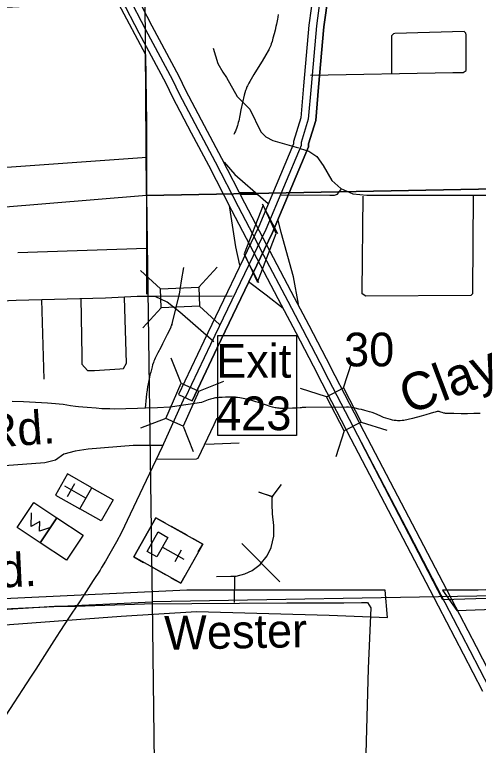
# Model space of a CAD drawing. Extents: x 2480962 to 2688785, y 277103 to 599240.
# Drawn here: x 2548298 to 2554490, y 404417 to 414174 of the extents above; entities that cross this region are included whole.
import ezdxf

# ---------------------------------------------------------------- set-up
doc = ezdxf.new("R2010")
doc.units = 0
for name, color, linetype in [('Bridges', 7, 'Continuous'), ('County Routes Highway Center Lines', 7, 'Continuous'), ('Culture', 7, 'Continuous'), ('Interstate Divided Highway Outline and Fill', 7, 'Continuous'), ('Interstate Highway Center Lines', 7, 'Continuous'), ('Interstate Ramps', 7, 'Continuous'), ('Lakes and Ponds Text', 7, 'Continuous'), ('Level 31', 7, 'Continuous'), ('Local Roads Improved', 7, 'Continuous'), ('Local Roads Paved', 7, 'Continuous'), ('Local Roads Related Text', 7, 'Continuous'), ('Narrow River Creek and Branch and Slough', 7, 'Continuous'), ('Roadshields County Roads', 7, 'Continuous'), ('Section Lines', 7, 'Continuous'), ('Section Numbers', 7, 'Continuous'), ('State Routes Highway Center Lines', 7, 'Continuous'), ('Township and Range lines', 7, 'Continuous'), ('Uninventoried Roads and Features', 7, 'Continuous')]:
    doc.layers.add(name, color=color, linetype=linetype)

msp = doc.modelspace()

# ---------------------------------------------------------------- linework, layer by layer
at = {"layer": 'Bridges'}
for p, q in [((2551616.032, 411628.767), (2551363.987, 410981.419)), ((2551601.094, 411648.438), (2551806.313, 411252.393)), ((2551790.604, 411250.275), (2551616.032, 411628.767)), ((2551538.559, 410602.927), (2551790.604, 411250.275)), ((2551363.684, 410972.708), (2551554.245, 410598.665)), ((2551363.987, 410981.419), (2551538.559, 410602.927)), ((2550755.714, 410535.701), (2551000.469, 410802.472)), ((2550244.187, 410513.687), (2549977.416, 410758.443)), ((2550255.194, 410257.923), (2550010.438, 409991.153)), ((2550766.721, 410279.938), (2551033.491, 410035.182)), ((2550520.808, 409251.232), (2550389.048, 409588.443)), ((2552688.251, 409188.843), (2552797.938, 409533.867)), ((2550755.294, 409148.507), (2551092.504, 409280.267)), ((2552460.897, 409071.175), (2552115.874, 409180.861)), ((2550315.357, 408782.261), (2549978.146, 408650.5)), ((2552923.588, 408734.134), (2553268.611, 408624.448)), ((2550549.843, 408679.535), (2550681.603, 408342.324)), ((2552696.234, 408616.466), (2552586.547, 408271.443))]:
    msp.add_line(p, q, dxfattribs=at)
for points in [[(2550244.187, 410513.687), (2550755.714, 410535.701), (2550766.721, 410279.938), (2550255.194, 410257.923)], [(2550315.357, 408782.261), (2550520.808, 409251.232), (2550755.294, 409148.507), (2550549.843, 408679.535)], [(2552688.251, 409188.843), (2552923.588, 408734.134), (2552696.234, 408616.466), (2552460.897, 409071.175)]]:
    msp.add_lwpolyline(points, close=True, dxfattribs=at)
at = {"layer": 'County Routes Highway Center Lines'}
for points in [[(2552103.363, 412390.475), (2552111.374, 412388.228), (2552223.592, 412352.318), (2552331.321, 412280.498), (2552416.607, 412159.303), (2552533.314, 411957.31), (2552654.51, 411854.069), (2552811.615, 411782.25), (2553000.142, 411764.295), (2554521.82, 411764.295), (2555792.13, 411764.295), (2556622.545, 411777.761), (2557125.282, 411795.716), (2557897.343, 411818.159), (2558359.682, 411831.626), (2559674.879, 411894.468), (2559926.248, 411889.979), (2561645.43, 411966.287), (2563378.079, 412047.085), (2563476.831, 412047.085), (2563480.746, 412047.302)], [(2550176.068, 410409.784), (2549935.342, 410408.956), (2549509.456, 410387.228), (2548318.714, 410356.807), (2547801.567, 410335.078), (2547240.962, 410313.349), (2546936.758, 410304.658), (2546641.245, 410295.966), (2546515.218, 410291.621), (2546350.078, 410317.695), (2546206.668, 410343.77), (2545911.155, 410456.76), (2545759.053, 410565.404), (2545459.194, 410826.151), (2545320.13, 410986.944), (2545185.411, 411073.86), (2545037.654, 411182.504), (2544929.01, 411234.654), (2544681.301, 411321.569), (2544642.189, 411338.952), (2544411.863, 411369.373), (2544194.574, 411369.373), (2541387.204, 411321.569)], [(2550955.704, 409803.793), (2550504.898, 410200.851), (2550334.097, 410333.695), (2550176.068, 410409.784)]]:
    msp.add_lwpolyline(points, dxfattribs=at)
at = {"layer": 'Culture'}
for p, q in [((2549003.671, 408042.818), (2548843.298, 407760.143)), ((2549329.835, 407857.772), (2549003.671, 408042.818)), ((2549249.649, 407716.435), (2548966.844, 407876.881)), ((2549004.604, 407740.485), (2549103.366, 407914.564)), ((2549169.462, 407575.097), (2549329.835, 407857.772)), ((2548843.298, 407760.143), (2549169.462, 407575.097)), ((2548331.7, 407326.656), (2548553.591, 407659.703)), ((2548553.591, 407659.703), (2548862.324, 407454.011)), ((2548862.324, 407454.011), (2548640.433, 407120.964)), ((2550182.141, 407457.42), (2549887.492, 406934.752)), ((2550312.808, 407383.758), (2550182.141, 407457.42)), ((2548640.433, 407120.964), (2548331.7, 407326.656)), ((2550600.275, 407221.701), (2550391.208, 407339.561)), ((2550809.342, 407103.843), (2550678.676, 407177.504)), ((2550750.412, 406999.309), (2550809.342, 407103.843)), ((2550270.017, 407063.494), (2550557.087, 406901.662)), ((2550523.282, 407024.035), (2550434.887, 406867.235)), ((2549887.492, 406934.752), (2550018.159, 406861.09)), ((2550706.215, 406920.909), (2550617.82, 406764.108)), ((2550096.56, 406816.892), (2550305.627, 406699.033)), ((2550514.693, 406581.174), (2550573.623, 406685.708)), ((2550384.027, 406654.836), (2550514.693, 406581.174))]:
    msp.add_line(p, q, dxfattribs=at)
for points in [[(2549169.462, 407575.097), (2549329.835, 407857.772), (2549612.511, 407697.399), (2549452.138, 407414.724)], [(2548640.433, 407120.964), (2548862.324, 407454.011), (2549210.764, 407221.864), (2548988.873, 406888.818)], [(2550809.342, 407103.843), (2550514.693, 406581.174), (2549887.492, 406934.752), (2550182.141, 407457.42)], [(2550343.679, 407194.161), (2550196.355, 406932.827), (2550065.688, 407006.489), (2550213.012, 407267.823)]]:
    msp.add_lwpolyline(points, close=True, dxfattribs=at)
msp.add_lwpolyline([(2548775.508, 407324.382), (2548630.362, 407276.281), (2548635.991, 407406.741), (2548520.219, 407339.069), (2548523.366, 407524.158)], dxfattribs=at)
at = {"layer": 'Interstate Divided Highway Outline and Fill'}
for points in [[(2554721.93, 405231.109), (2554465.4, 405731.179), (2554020.208, 406585.818), (2553659.501, 407277.986), (2553412.586, 407745.825), (2552964.483, 408603.066), (2552578.065, 409349.924), (2552461.104, 409577.349), (2552230.243, 410022.813), (2552035.185, 410393.422), (2551710.382, 411010.549), (2551567.531, 411283.263), (2551372.758, 411656.578), (2551064.005, 412254.584), (2550833.158, 412690.267), (2550583.739, 413163.192), (2550492.712, 413348.497), (2550134.848, 414021.932), (2549660.603, 414934.691)], [(2549483.485, 414841.795), (2549957.801, 413928.899), (2550314.605, 413257.458), (2550405.494, 413072.434), (2550656.343, 412596.799), (2550886.782, 412161.886), (2551195.243, 411564.445), (2551390.289, 411190.606), (2551533.306, 410917.573), (2551858.202, 410300.273), (2552052.964, 409930.225), (2552283.389, 409485.601), (2552400.319, 409258.237), (2552787.043, 408510.787), (2553235.524, 407652.823), (2553482.381, 407185.096), (2553842.839, 406493.405), (2554287.735, 405639.336), (2554544.467, 405138.869)]]:
    msp.add_lwpolyline(points, dxfattribs=at)
at = {"layer": 'Interstate Highway Center Lines'}
msp.add_lwpolyline([(2549572.044, 414888.243), (2550046.324, 413975.416), (2550403.659, 413302.977), (2550494.616, 413117.813), (2550744.75, 412643.533), (2550975.394, 412208.235), (2551284.001, 411610.512), (2551478.91, 411236.935), (2551621.844, 410964.061), (2551946.694, 410346.847), (2552141.603, 409976.519), (2552372.246, 409531.475), (2552489.192, 409304.08), (2552875.763, 408556.927), (2553324.055, 407699.324), (2553570.941, 407231.541), (2553931.524, 406539.611), (2554376.568, 405685.257), (2554633.199, 405184.989)], dxfattribs=at)
at = {"layer": 'Interstate Ramps'}
for points in [[(2551093.317, 412203.612), (2551237.231, 412037.389), (2551615.04, 411709.901), (2551681.569, 411653.877)], [(2551303.58, 410830.609), (2551252.04, 411073.152), (2551169.948, 411596.257), (2551166.203, 411622.474)], [(2552088.812, 410306.111), (2552019.081, 410672.956), (2551855.365, 411267.186), (2551818.506, 411428.258)], [(2551882.651, 410251.538), (2551658.299, 410427.382), (2551421.82, 410606.257)]]:
    msp.add_lwpolyline(points, dxfattribs=at)
at = {"layer": 'Level 31'}
msp.add_line((2550485.504, 409101.299), (2550666.189, 409015.55), dxfattribs=at)
for points in [[(2552288.65, 414484.346), (2552227.892, 414034.734), (2552155.15, 413222.448), (2552119.765, 412797.831), (2552021.837, 412479.564), (2552021.837, 412448.39), (2551559.259, 411345.319), (2550823.033, 409812.52), (2550485.504, 409101.299)], [(2550666.189, 409015.55), (2551003.518, 409726.349), (2551741.737, 411263.298), (2552221.837, 412408.152), (2552221.837, 412449.491), (2552317.279, 412759.677), (2552354.408, 413205.224), (2552426.693, 414012.411), (2552486.791, 414457.134)]]:
    msp.add_lwpolyline(points, dxfattribs=at)
for points in [[(2551308.659, 411800.064), (2551505.573, 411801.159), (2551541.196, 411770.462), (2551313.911, 411771.177)], [(2551011.999, 409890.52), (2552059.414, 409890.52), (2552059.414, 408556.548), (2551011.999, 408556.548)], [(2561392.362, 406411.22), (2561376.417, 406714.169), (2559638.448, 406682.28), (2556306.012, 406570.667), (2554488.319, 406490.944), (2554009.979, 406490.944), (2554201.315, 406219.884), (2556911.909, 406315.552), (2558633.934, 406443.11), (2560754.575, 406490.944)], [(2553276.524, 406124.216), (2553244.635, 406490.944), (2550597.819, 406490.944), (2545894.141, 406267.718), (2539420.604, 406092.327), (2537586.967, 406060.438), (2532404.949, 405900.991), (2532213.613, 405869.101), (2532197.668, 405741.544), (2532261.447, 405645.876), (2533250.016, 405693.71), (2538447.979, 405757.489), (2542035.53, 405869.101), (2545224.465, 405869.101), (2547329.161, 405964.769), (2549720.862, 406140.161), (2550725.377, 406203.94), (2552495.235, 406156.106)]]:
    msp.add_lwpolyline(points, close=True, dxfattribs=at)
at = {"layer": 'Local Roads Improved'}
for points in [[(2554419.287, 411758.678), (2554411.106, 410482.449), (2554411.106, 410445.634), (2554390.654, 410425.182), (2552987.619, 410417.001), (2552938.533, 410445.634), (2552938.533, 410478.358), (2552950.805, 411750.497)], [(2551199.962, 410413.302), (2550176.312, 410409.785)], [(2555490.269, 406405.447), (2554014.958, 406359.482), (2552915.799, 408483.699)]]:
    msp.add_lwpolyline(points, dxfattribs=at)
at = {"layer": 'Local Roads Paved'}
for p, q in [((2550064.041, 412266.347), (2547900.508, 412113.705)), ((2550057.405, 411051.848), (2548338.524, 410992.119)), ((2548658.428, 410367.885), (2548687.339, 409307.813)), ((2550850.141, 408439.98), (2551296.085, 408455.907)), ((2551749.776, 407731.103), (2551558.896, 407800.144)), ((2551747.338, 407733.902), (2551566.837, 407792.299)), ((2551839.124, 406602.07), (2551331.448, 407114.297)), ((2551233.978, 406322.929), (2551239.78, 406680.321))]:
    msp.add_line(p, q, dxfattribs=at)
for points in [[(2545033.494, 419068.868), (2545119.77, 416984.973), (2545126.407, 416765.966), (2545179.5, 415405.461), (2547535.495, 415445.281), (2547595.224, 415445.281), (2547608.497, 415372.278), (2547621.77, 414403.334), (2547635.044, 414317.058), (2547701.41, 414257.329), (2547807.595, 414257.329), (2549639.298, 414343.605), (2549685.755, 414317.058), (2549685.755, 414317.058), (2550044.131, 413640.124), (2550057.405, 412724.273), (2550057.405, 410441.281)], [(2552247.297, 413363.536), (2554148.084, 413401.906), (2554286.806, 413401.906), (2554325.176, 413428.47), (2554328.127, 413463.888), (2554325.176, 413903.667), (2554322.224, 413924.327), (2554298.612, 413947.94), (2553374.782, 413921.376), (2553357.073, 413915.473), (2553330.509, 413891.86), (2553330.509, 413390.1)], [(2550948.793, 413725.869), (2551011.636, 413519.387), (2551078.966, 413407.169), (2551128.342, 413335.349), (2551267.493, 413079.492), (2551321.358, 413025.627), (2551438.065, 412913.409), (2551586.193, 412608.175), (2551653.524, 412540.845), (2551743.298, 412491.469), (2552089.262, 412394.43)], [(2551847.482, 411769.184), (2552508.04, 411764.838), (2552568.881, 411764.838), (2552607.993, 411777.875), (2552660.142, 411847.408)], [(2549183.645, 410387.159), (2549193.282, 409616.198), (2549193.282, 409505.372), (2549270.379, 409423.457), (2549361.93, 409423.457), (2549704.044, 409442.731), (2549752.23, 409447.55), (2549790.778, 409519.827), (2549766.685, 410396.796)], [(2550186.533, 408238.243), (2550728.037, 408243.552), (2550749.272, 408254.17), (2550961.627, 408700.115), (2550998.789, 408779.747), (2551057.186, 408811.601)], [(2550285.558, 408420.475), (2549882.263, 408420.475), (2549277.32, 408371.591), (2549106.225, 408347.149), (2548953.462, 408304.375), (2548843.472, 408224.938), (2548702.93, 408188.275), (2546594.796, 408035.511), (2545598.779, 407943.853), (2545493.49, 407949.024), (2545444.606, 408022.35), (2545446.016, 408047.732), (2545424.629, 408438.807), (2544614.984, 408432.696), (2544420.351, 408424.793)], [(2550993.48, 406672.129), (2551184.599, 406677.438), (2551253.614, 406677.438), (2551370.409, 406709.291), (2551471.277, 406751.762), (2551577.455, 406831.395), (2551667.705, 406948.19), (2551720.794, 407059.676), (2551757.956, 407208.324), (2551757.956, 407351.663), (2551742.029, 407510.929), (2551736.721, 407638.342), (2551736.721, 407717.975), (2551736.721, 407733.902), (2551858.824, 407898.476)], [(2536982.332, 405868.563), (2538830.543, 405912.568), (2539463.115, 405901.567), (2540018.679, 405923.569), (2540134.192, 405929.07), (2540222.202, 405956.573), (2540865.775, 405973.075), (2543451.07, 406033.582), (2544463.186, 406044.583), (2545200.27, 406066.586), (2545711.828, 406077.587), (2547780.064, 406209.602), (2548830.684, 406275.61), (2549105.715, 406275.61), (2550029.82, 406308.613), (2551931.356, 406319.448), (2552692.124, 406319.615), (2552928.651, 406325.115), (2553011.16, 406325.115), (2553055.165, 406253.607), (2553016.661, 405445.015), (2552950.653, 403002.736)]]:
    msp.add_lwpolyline(points, dxfattribs=at)
at = {"layer": 'Narrow River Creek and Branch and Slough'}
for points in [[(2551815.752, 414177.667), (2551811.496, 414142.093), (2551807.299, 414114.281), (2551802.941, 414089.927), (2551794.025, 414047.298), (2551786.476, 414015.341), (2551774.202, 413967.484), (2551761.322, 413919.782), (2551746.118, 413861.143), (2551734.473, 413817.233), (2551724.75, 413784.718), (2551716.542, 413760.727), (2551709.717, 413743.024), (2551698.182, 413717.036), (2551691.741, 413704.336), (2551684.799, 413691.854), (2551651.573, 413635.596), (2551600.991, 413551.917), (2551550.1, 413468.455), (2551492.984, 413375.489), (2551436.09, 413282.268), (2551423.839, 413260.572), (2551414.022, 413241.102), (2551406.08, 413223.736), (2551399.595, 413208.318), (2551389.219, 413180.913), (2551382.184, 413160.068), (2551372.702, 413128.466), (2551364.343, 413096.624), (2551341.125, 412998.805), (2551319.137, 412900.765), (2551304.069, 412829.35), (2551289.147, 412757.879), (2551283.762, 412733.96), (2551278.66, 412713.3), (2551273.797, 412695.395), (2551269.173, 412679.839), (2551260.089, 412652.808), (2551252.305, 412632.647), (2551245.84, 412617.56), (2551235.013, 412594.948), (2551229.046, 412583.634), (2551222.682, 412572.303)], [(2550554.222, 410796.191), (2550523.335, 410618.752), (2550492.653, 410441.255), (2550486.919, 410410.959), (2550400.461, 410065.293), (2550390.753, 410020.054)], [(2550400.616, 410062.588), (2550396.569, 410047.158), (2550393.422, 410035.622), (2550390.888, 410027.026), (2550388.845, 410020.627), (2550385.483, 410011.126), (2550383.642, 410006.429), (2550381.678, 410001.773), (2550355.903, 409945.247), (2550335.727, 409903.364), (2550273.394, 409778.714), (2550248.928, 409730.907), (2550211.513, 409659.586), (2550193.111, 409623.711), (2550175.295, 409587.453), (2550165.245, 409565.143), (2550157.219, 409545.332), (2550150.718, 409527.804), (2550140.336, 409496.763), (2550133.233, 409473.238), (2550123.38, 409437.678), (2550114.114, 409401.944), (2550104.259, 409362.436), (2550097.229, 409332.766), (2550087.497, 409288.11), (2550083.086, 409265.679), (2550079.031, 409243.16), (2550073.499, 409210.185), (2550065.862, 409160.663), (2550062.482, 409135.843), (2550059.481, 409110.965), (2550049.163, 409014.918), (2550044.502, 408966.856), (2550040.324, 408918.745)], [(2552187.321, 408930.689), (2552167.802, 408929.147), (2552138.557, 408926.391), (2552123.934, 408925.042), (2552109.3, 408923.85), (2552051.279, 408920.097), (2552007.701, 408917.983), (2551942.301, 408916.025), (2551876.945, 408915.633), (2551859.613, 408916.068), (2551844.471, 408916.961), (2551831.242, 408918.12), (2551808.144, 408920.954), (2551790.87, 408923.719), (2551777.947, 408926.134), (2551758.619, 408930.275), (2551739.365, 408935.004), (2551710.984, 408942.9), (2551662.13, 408958.35), (2551589.715, 408983.091), (2551553.386, 408995.06), (2551516.662, 409006.079), (2551464.124, 409020.429), (2551424.617, 409030.566), (2551394.88, 409037.717), (2551350.022, 409047.567), (2551304.765, 409056.179), (2551275.23, 409060.627), (2551249.283, 409063.471), (2551226.518, 409065.231), (2551186.594, 409066.866), (2551156.622, 409067.051), (2551111.706, 409065.988), (2551066.946, 409063.726), (2551028.358, 409061.125), (2550999.422, 409058.373), (2550977.808, 409055.52), (2550961.685, 409052.798), (2550949.657, 409050.367), (2550931.742, 409046.007), (2550914.007, 409040.679), (2550883.41, 409030.058), (2550838.224, 409013.374), (2550793.005, 408996.925), (2550406.492, 408935.367), (2550406.321, 408935.309)], [(2550406.389, 408935.332), (2550388.747, 408934.392), (2550371.102, 408933.529), (2550207.42, 408926.089), (2550043.73, 408918.831), (2549939.453, 408914.679), (2549782.97, 408910.191), (2549626.499, 408908.275), (2549566.941, 408908.822), (2549462.775, 408912.835), (2549384.699, 408917.897), (2549267.653, 408927.791), (2549150.679, 408939.202), (2549112.216, 408943.471), (2549045.119, 408952.377), (2548944.641, 408966.534), (2548894.313, 408972.721), (2548843.826, 408977.544), (2548736.847, 408985.411), (2548576.283, 408995.52), (2548415.604, 409003.795), (2548264.986, 409010.278)], [(2554514.785, 408850.057), (2554482.21, 408848.308), (2554426.747, 408846.932), (2554343.553, 408845.799), (2554260.36, 408845.502), (2554162.609, 408846.322), (2554064.859, 408848.307), (2554056.78, 408848.844), (2554049.227, 408849.909), (2554042.164, 408851.323), (2554028.964, 408854.813), (2554005.99, 408862.335), (2553988.85, 408867.903), (2553976.038, 408871.332), (2553966.452, 408873.188), (2553959.272, 408874.051), (2553953.894, 408874.349), (2553945.833, 408874.154), (2553937.782, 408873.089), (2553911.305, 408867.354), (2553888.229, 408861.394), (2553847.983, 408849.482), (2553787.703, 408830.164), (2553757.493, 408820.846), (2553727.166, 408812.367), (2553611.553, 408782.689), (2553553.5, 408768.927), (2553495.36, 408756.653), (2553482.358, 408754.426), (2553470.086, 408752.861), (2553446.896, 408751.213), (2553426.461, 408751.053), (2553408.511, 408751.812), (2553392.779, 408753.112), (2553365.256, 408756.677), (2553344.681, 408760.311), (2553314.045, 408767.066), (2553283.83, 408775.089), (2553251.709, 408785.41), (2553224.217, 408795.828), (2553176.994, 408815.977), (2553106.665, 408846.819), (2553070.956, 408860.633), (2553052.81, 408866.758), (2553034.41, 408872.217), (2552974.076, 408888.444), (2552928.663, 408899.907), (2552894.46, 408907.887), (2552842.845, 408918.538), (2552816.868, 408923.143), (2552790.76, 408927.193), (2552754.597, 408931.954), (2552727.46, 408934.957), (2552187.321, 408930.689)]]:
    msp.add_lwpolyline(points, dxfattribs=at)
at = {"layer": 'Section Lines'}
for p, q in [((2550059.719, 411760.303), (2561127.782, 411965.339)), ((2561127.782, 411965.339), (2550059.719, 411760.303)), ((2545264.318, 411370.524), (2550056.398, 411762.984)), ((2550059.719, 411760.303), (2550059.719, 411760.303)), ((2555966.712, 406435.699), (2550134.993, 406335.217)), ((2545576.446, 406115.87), (2550134.985, 406335.217))]:
    msp.add_line(p, q, dxfattribs=at)
at = {"layer": 'State Routes Highway Center Lines'}
for points in [[(2552288.65, 414484.346), (2552227.892, 414034.734), (2552155.15, 413222.448), (2552119.765, 412797.831), (2552021.837, 412479.564), (2552021.837, 412448.39), (2551559.259, 411345.319), (2550823.033, 409812.52), (2550485.504, 409101.299)], [(2552387.721, 414470.74), (2552327.292, 414023.572), (2552254.779, 413213.836), (2552218.522, 412778.754), (2552121.837, 412464.528), (2552121.837, 412428.271), (2551650.498, 411304.308), (2550913.275, 409769.435), (2550575.846, 409058.424)], [(2552486.791, 414457.134), (2552426.693, 414012.411), (2552354.408, 413205.224), (2552317.279, 412759.677), (2552221.837, 412449.491), (2552221.837, 412408.152), (2551741.737, 411263.298), (2551003.518, 409726.349), (2550666.189, 409015.55)], [(2550567.71, 409065.863), (2550268.963, 408405.3), (2549839.929, 407502.421), (2549722.92, 407260.934), (2549657.362, 407133.136), (2549568.568, 406977.124), (2549509.648, 406875.882), (2549459.027, 406793.727), (2549438.281, 406757.213), (2549347.827, 406617.798), (2549220.859, 406422.783), (2549145.343, 406306.603), (2549025.014, 406127.355), (2548899.706, 405935.659), (2548820.041, 405812.011), (2548694.733, 405616.166), (2548581.873, 405435.258), (2548510.506, 405328.207), (2548404.284, 405163.066), (2548288.105, 404982.988), (2548181.884, 404821.997), (2548040.809, 404607.895), (2547921.31, 404425.327), (2547845.794, 404313.297)]]:
    msp.add_lwpolyline(points, dxfattribs=at)
at = {"layer": 'Township and Range lines'}
for p, q in [((2550059.719, 411760.303), (2550018.628, 417127.95)), ((2550056.398, 411762.984), (2550134.993, 406335.217)), ((2550134.985, 406335.217), (2550191.923, 401167.811))]:
    msp.add_line(p, q, dxfattribs=at)

# ---------------------------------------------------------------- texts
at = {"layer": 'Lakes and Ponds Text'}
msp.add_text('Clay', height=500, rotation=20.6197611, dxfattribs=at).set_placement((2553553.708, 408832.492))
at = {"layer": 'Local Roads Related Text'}
for s, rotation, p in [('Rd.', 2.74145, (2547665.106, 406502.524)), ('Wester', 1.0933472, (2550300.96, 405693.482))]:
    msp.add_text(s, height=450, rotation=rotation, dxfattribs=at).set_placement(p)
at = {"layer": 'Roadshields County Roads'}
for s, p in [('Exit', (2550988.367, 409325.694)), ('423', (2550988.379, 408625.694))]:
    msp.add_text(s, height=450, rotation=0.0009944, dxfattribs=at).set_placement(p)
at = {"layer": 'Section Numbers'}
msp.add_text('30', height=450, rotation=0.0293, dxfattribs=at).set_placement((2552696.987, 409477.476))
at = {"layer": 'Uninventoried Roads and Features'}
msp.add_text('Rd.', height=450, rotation=4.2217278, dxfattribs=at).set_placement((2547915.621, 408384.956))

doc.saveas('drawing.dxf')
